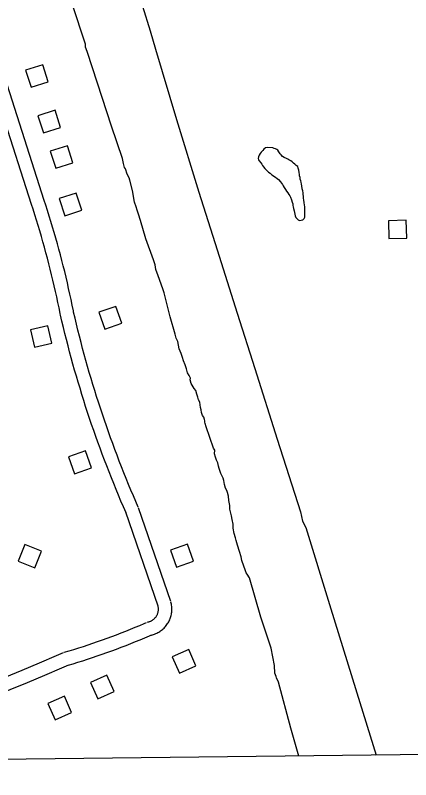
# Model space of a CAD drawing. Extents: x 3683402 to 3721514, y 487807 to 513565.
# Drawn here: x 3691544 to 3692425, y 493222 to 494928 of the extents above; entities that cross this region are included whole.
import ezdxf

# ---------------------------------------------------------------- set-up
doc = ezdxf.new("R2010")
doc.units = 0
for name, color, linetype in [('V-BLDG-OTLN', 7, 'Continuous'), ('V-GRID-FRAM', 7, 'Continuous'), ('V-ROAD-CNTR', 7, 'Continuous'), ('V-TOPO-SHOR', 7, 'Continuous')]:
    doc.layers.add(name, color=color, linetype=linetype)

msp = doc.modelspace()

# ---------------------------------------------------------------- linework, layer by layer
at = {"layer": 'V-BLDG-OTLN'}
for points in [[(3691566.7, 494805.2), (3691578.9, 494767.1), (3691617, 494779.2), (3691604.8, 494817.3)], [(3691594.2, 494703.5), (3691606.4, 494665.4), (3691644.5, 494677.6), (3691632.3, 494715.7)], [(3691621.7, 494624.5), (3691633.9, 494586.4), (3691672, 494598.5), (3691659.8, 494636.6)], [(3691641.6, 494518.7), (3691653.8, 494480.6), (3691691.9, 494492.8), (3691679.7, 494530.9)], [(3692416.7, 494430.5), (3692415.6, 494470.5), (3692375.7, 494469.4), (3692376.7, 494429.5)], [(3691730.2, 494265.2), (3691743.2, 494227.3), (3691781.1, 494240.4), (3691768, 494278.2)], [(3691625.1, 494195.7), (3691616.3, 494234.7), (3691577.3, 494225.9), (3691586.1, 494186.9)], [(3691713.6, 493917.9), (3691700.4, 493955.6), (3691662.6, 493942.4), (3691675.8, 493904.7)], [(3691564.8, 493747), (3691549.8, 493709.8), (3691586.9, 493694.9), (3691601.9, 493732)], [(3691890.1, 493734.3), (3691903.1, 493696.5), (3691941, 493709.5), (3691927.9, 493747.3)], [(3691930.4, 493512.6), (3691893.8, 493496.3), (3691910.1, 493459.8), (3691946.6, 493476)], [(3691747.9, 493455), (3691711.3, 493438.8), (3691727.6, 493402.2), (3691764.1, 493418.5)], [(3691653.1, 493408.2), (3691616.5, 493391.9), (3691632.8, 493355.4), (3691669.3, 493371.6)]]:
    msp.add_lwpolyline(points, close=True, dxfattribs=at)
at = {"layer": 'V-GRID-FRAM'}
msp.add_lwpolyline([(3687448, 511403.5), (3719130.8, 511772.1), (3719350.3, 493590.7), (3687651.7, 493221.8), (3687448, 511403.5)], dxfattribs=at)
at = {"layer": 'V-ROAD-CNTR'}
for points in [[(3691608.2, 494514.4), (3691279.4, 495544.1)], [(3691579.7, 494505.3), (3691515, 494707.7)], [(3691643.8, 494262.1), (3691641.2, 494274.6), (3691638.7, 494287), (3691636, 494299.4), (3691633.3, 494311.7), (3691630.5, 494324.1), (3691627.6, 494336.4), (3691624.6, 494348.7), (3691621.6, 494361), (3691618.5, 494373.3), (3691615.3, 494385.5), (3691612, 494397.8), (3691608.7, 494410), (3691605.2, 494422.2), (3691601.7, 494434.3), (3691598.2, 494446.5), (3691594.5, 494458.6), (3691590.8, 494470.7), (3691587, 494482.8), (3691583.1, 494494.9), (3691579.7, 494505.2)], [(3691673.2, 494268), (3691670.6, 494280.6), (3691668, 494293.2), (3691665.3, 494305.7), (3691662.6, 494318.3), (3691659.7, 494330.8), (3691656.8, 494343.3), (3691653.8, 494355.8), (3691650.7, 494368.3), (3691647.5, 494380.8), (3691644.3, 494393.2), (3691641, 494405.6), (3691637.6, 494418), (3691634.1, 494430.4), (3691630.5, 494442.7), (3691626.9, 494455.1), (3691623.2, 494467.4), (3691619.4, 494479.6), (3691615.6, 494491.9), (3691611.6, 494504.1), (3691608.2, 494514.6)], [(3691818, 493829.7), (3691812.4, 493842.5), (3691806.9, 493855.3), (3691801.5, 493868.2), (3691796.1, 493881), (3691790.9, 493893.9), (3691785.7, 493906.9), (3691780.6, 493919.8), (3691775.5, 493932.8), (3691770.5, 493945.8), (3691765.6, 493958.8), (3691760.8, 493971.9), (3691756, 493985), (3691751.4, 493998.1), (3691746.8, 494011.3), (3691742.2, 494024.5), (3691737.8, 494037.7), (3691733.4, 494050.9), (3691729.1, 494064.1), (3691724.9, 494077.4), (3691720.7, 494090.7), (3691716.7, 494104), (3691712.7, 494117.4), (3691708.7, 494130.7), (3691704.9, 494144.1), (3691701.1, 494157.5), (3691697.4, 494171), (3691693.8, 494184.4), (3691690.3, 494197.9), (3691686.8, 494211.4), (3691683.4, 494224.9), (3691680.1, 494238.4), (3691676.9, 494252), (3691673.7, 494265.6), (3691673.1, 494268.4)], [(3691790.5, 493817.7), (3691784.9, 493830.6), (3691779.3, 493843.6), (3691773.8, 493856.6), (3691768.4, 493869.6), (3691763.1, 493882.7), (3691757.8, 493895.7), (3691752.6, 493908.9), (3691747.5, 493922), (3691742.5, 493935.2), (3691737.5, 493948.4), (3691732.6, 493961.6), (3691727.8, 493974.9), (3691723.1, 493988.1), (3691718.4, 494001.4), (3691713.8, 494014.8), (3691709.3, 494028.1), (3691704.9, 494041.5), (3691700.5, 494054.9), (3691696.3, 494068.4), (3691692.1, 494081.8), (3691687.9, 494095.3), (3691683.9, 494108.8), (3691679.9, 494122.4), (3691676, 494135.9), (3691672.2, 494149.5), (3691668.5, 494163.1), (3691664.8, 494176.7), (3691661.2, 494190.4), (3691657.7, 494204), (3691654.3, 494217.7), (3691651, 494231.4), (3691647.7, 494245.1), (3691644.5, 494258.8), (3691643.8, 494261.7)], [(3691862.1, 493609.5), (3691790.1, 493818.9)], [(3691890.5, 493619.3), (3691818.4, 493828.6)], [(3691844.9, 493544.3), (3691847.1, 493544.7), (3691849.5, 493545.3), (3691851.9, 493546.1), (3691854.3, 493546.9), (3691856.7, 493547.8), (3691859, 493548.9), (3691861.2, 493550), (3691863.4, 493551.2), (3691865.6, 493552.5), (3691867.7, 493553.9), (3691869.7, 493555.4), (3691871.7, 493557), (3691873.6, 493558.6), (3691875.4, 493560.4), (3691877.1, 493562.2), (3691878.8, 493564.1), (3691880.4, 493566), (3691881.9, 493568), (3691883.3, 493570.1), (3691884.7, 493572.3), (3691885.9, 493574.5), (3691887, 493576.7), (3691888.1, 493579), (3691889, 493581.3), (3691889.9, 493583.7), (3691890.6, 493586.1), (3691891.3, 493588.6), (3691891.8, 493591), (3691892.2, 493593.5), (3691892.6, 493596), (3691892.8, 493598.5), (3691892.9, 493601), (3691892.9, 493603.5), (3691892.8, 493606.1), (3691892.6, 493608.6), (3691892.3, 493611.1), (3691891.9, 493613.6), (3691891.4, 493616), (3691890.8, 493618.1)], [(3691838.7, 493573.6), (3691840.3, 493573.9), (3691841.5, 493574.3), (3691842.7, 493574.6), (3691843.9, 493575), (3691845, 493575.5), (3691846.1, 493576), (3691847.3, 493576.5), (3691848.3, 493577.1), (3691849.4, 493577.8), (3691850.4, 493578.5), (3691851.4, 493579.2), (3691852.4, 493580), (3691853.4, 493580.8), (3691854.3, 493581.7), (3691855.1, 493582.6), (3691855.9, 493583.5), (3691856.7, 493584.5), (3691857.5, 493585.5), (3691858.2, 493586.5), (3691858.8, 493587.5), (3691859.4, 493588.6), (3691860, 493589.7), (3691860.5, 493590.9), (3691861, 493592), (3691861.4, 493593.2), (3691861.8, 493594.4), (3691862.1, 493595.6), (3691862.4, 493596.8), (3691862.6, 493598), (3691862.7, 493599.3), (3691862.9, 493600.5), (3691862.9, 493601.8), (3691862.9, 493603), (3691862.9, 493604.2), (3691862.8, 493605.5), (3691862.6, 493606.7), (3691862.4, 493607.9), (3691862.1, 493609.2), (3691861.8, 493610.7)], [(3691652.9, 493506.2), (3691663.7, 493509.4), (3691674.3, 493512.6), (3691685, 493516), (3691695.6, 493519.4), (3691706.2, 493522.9), (3691716.8, 493526.5), (3691727.3, 493530.1), (3691737.8, 493533.9), (3691748.3, 493537.7), (3691758.8, 493541.5), (3691769.2, 493545.5), (3691779.6, 493549.5), (3691790, 493553.6), (3691800.4, 493557.8), (3691810.7, 493562), (3691821, 493566.3), (3691831.3, 493570.7), (3691835.9, 493572.7)], [(3691661.5, 493477.4), (3691672.3, 493480.7), (3691683.2, 493484), (3691694.1, 493487.4), (3691704.9, 493490.9), (3691715.7, 493494.5), (3691726.5, 493498.1), (3691737.2, 493501.8), (3691747.9, 493505.6), (3691758.6, 493509.5), (3691769.3, 493513.4), (3691779.9, 493517.5), (3691790.5, 493521.5), (3691801.1, 493525.7), (3691811.7, 493530), (3691822.2, 493534.3), (3691832.7, 493538.7), (3691843.1, 493543.2), (3691847.8, 493545.2)], [(3691366.8, 493386.7), (3691405.4, 493402.5), (3691443.9, 493418.4), (3691482.3, 493434.4), (3691520.7, 493450.4), (3691559.1, 493466.5), (3691597.5, 493482.7), (3691635.8, 493499), (3691651.3, 493505.6)], [(3691378.2, 493358.9), (3691416.8, 493374.8), (3691455.3, 493390.7), (3691493.8, 493406.7), (3691532.3, 493422.8), (3691570.8, 493438.9), (3691609.2, 493455.1), (3691647.6, 493471.4), (3691663.1, 493478)]]:
    msp.add_lwpolyline(points, dxfattribs=at)
at = {"layer": 'V-TOPO-SHOR'}
for points in [[(3691928, 494130), (3691925.2, 494139.1), (3691922.2, 494147.7), (3691919, 494156.4), (3691916.4, 494164), (3691913.2, 494173.3), (3691909.4, 494183.3), (3691907.4, 494191.3), (3691906.3, 494199.6), (3691902.7, 494207.2), (3691899.9, 494216.3), (3691889.3, 494254.6), (3691875.7, 494308.7), (3691872.7, 494317.2), (3691862.4, 494346.1), (3691857.3, 494360.3), (3691855.3, 494370.7), (3691851.5, 494382.3), (3691834.5, 494429.2), (3691822.5, 494470.1), (3691818.2, 494483.6), (3691815.6, 494492.7), (3691813.2, 494500.5), (3691809.1, 494510.7), (3691805, 494536.5), (3691799.2, 494560), (3691797.5, 494565.3), (3691792.8, 494573.3), (3691789.1, 494585.3), (3691787.4, 494587.9), (3691785, 494597.2), (3691782.9, 494608.4), (3691758.2, 494680.3), (3691727, 494776.3), (3691704, 494847), (3691699.9, 494856.3), (3691700.1, 494863.2), (3691670.3, 494953.3)], [(3691966.5, 494020), (3691966.2, 494022.6), (3691965.4, 494025.7), (3691963.9, 494031.2), (3691961.1, 494035), (3691959.2, 494041), (3691958.3, 494047.1), (3691956.8, 494052.2), (3691955.7, 494058.3), (3691954.8, 494064.7), (3691952.3, 494069.3), (3691950.7, 494075.4), (3691948.6, 494082.6), (3691946.2, 494090.2), (3691942.4, 494094.9), (3691938.3, 494102.5), (3691936.2, 494105.7), (3691933.8, 494114.1), (3691934, 494117.9), (3691931.7, 494124.1), (3691928, 494130), (3691925.2, 494139.1), (3691922.2, 494147.7), (3691919, 494156.4), (3691916.4, 494164), (3691913.2, 494173.3), (3691909.4, 494183.3), (3691907.4, 494191.3), (3691906.3, 494199.6), (3691902.7, 494207.2), (3691899.9, 494216.3), (3691889.3, 494254.6), (3691875.7, 494308.7), (3691872.7, 494317.2), (3691862.4, 494346.1), (3691857.3, 494360.3), (3691855.3, 494370.7), (3691851.5, 494382.3), (3691834.5, 494429.2), (3691822.5, 494470.1), (3691818.2, 494483.6), (3691815.6, 494492.7), (3691813.2, 494500.5), (3691809.1, 494510.7), (3691805, 494536.5), (3691799.2, 494560), (3691797.5, 494565.3), (3691792.8, 494573.3), (3691789.1, 494585.3), (3691787.4, 494587.9), (3691785, 494597.2), (3691782.9, 494608.4), (3691758.2, 494680.3), (3691727, 494776.3), (3691704, 494847), (3691699.9, 494856.3), (3691700.1, 494863.2), (3691670.3, 494953.3)], [(3691827.6, 494947.8), (3691844.2, 494893.2), (3691856.5, 494852), (3691902.9, 494695.4), (3691953.1, 494533), (3691993.7, 494404.2), (3692038.8, 494262.9), (3692077.5, 494139.4), (3692128, 493981.7), (3692180, 493819.7), (3692184.4, 493798.9), (3692191.4, 493785), (3692244.1, 493612.8), (3692305.4, 493415.9), (3692348.5, 493276.5)], [(3692105.2, 494633.1), (3692101.9, 494631.7), (3692098.2, 494628.9), (3692095.4, 494625.7), (3692092.2, 494622.4), (3692089.4, 494619.4), (3692087.4, 494615.5), (3692086.1, 494611.8), (3692085.6, 494608.5), (3692086.3, 494605.5), (3692087.7, 494602.8), (3692090.9, 494598.5), (3692093.3, 494595.3), (3692095.3, 494592.4), (3692097.3, 494589.8), (3692100.3, 494585.6), (3692103.1, 494582.6), (3692106, 494580.2), (3692108.4, 494578), (3692112.1, 494575.2), (3692115.1, 494572.8), (3692117.5, 494570.9), (3692120.4, 494569.1), (3692123.9, 494566.8), (3692127.8, 494563.9), (3692130.6, 494561.4), (3692134.8, 494556.2), (3692137.6, 494553), (3692139.4, 494550.3), (3692141, 494547.5), (3692143.4, 494543.7), (3692146.2, 494538.8), (3692148.5, 494535.2), (3692151.1, 494531.6), (3692154, 494527.8), (3692155.9, 494524.6), (3692157.5, 494521.8), (3692159.8, 494515.9), (3692161.4, 494510.9), (3692162.3, 494506.7), (3692162.8, 494503.2), (3692163.3, 494500), (3692164.1, 494496.9), (3692165.4, 494491.4), (3692166.3, 494487.4), (3692167, 494484.1), (3692168.1, 494479.9), (3692169.3, 494476.7), (3692171.9, 494473.7), (3692174.3, 494471.2), (3692177.6, 494470), (3692181.4, 494470.8), (3692184.8, 494471.5), (3692187.8, 494474.3), (3692189.1, 494477.6), (3692189.6, 494481.1), (3692189.7, 494484.9), (3692189.6, 494489), (3692189.6, 494494), (3692189.7, 494497.8), (3692189.2, 494501.1), (3692188.4, 494504.3), (3692188, 494510.1), (3692187.5, 494514.9), (3692186.6, 494519.3), (3692186.3, 494523.7), (3692185.8, 494528.3), (3692185.5, 494531.6), (3692184.6, 494536.2), (3692183.7, 494540.8), (3692182.6, 494546.9), (3692181.9, 494550.7), (3692181.2, 494555.3), (3692180.5, 494558.2), (3692179.3, 494562.4), (3692178.6, 494566), (3692177.7, 494569.3), (3692177.3, 494572.5), (3692176.8, 494577.1), (3692176, 494582.5), (3692174.8, 494586.7), (3692173.7, 494590.1), (3692170.4, 494592.6), (3692166.8, 494595.5), (3692163.9, 494597.8), (3692160.9, 494600.8), (3692158.2, 494602.8), (3692154, 494605.4), (3692151.3, 494607), (3692148.6, 494608.5), (3692143.1, 494610.7), (3692139.8, 494612.5), (3692136.4, 494616.1), (3692134.2, 494618.7), (3692131.2, 494623.4), (3692129.2, 494626.5), (3692126.7, 494628.3), (3692123.9, 494629.8), (3692120.6, 494630.8), (3692117.7, 494631.9), (3692105.2, 494633.1)], [(3692176, 493274.5), (3692158.1, 493337), (3692130.6, 493439.6), (3692126.5, 493449.3), (3692125.4, 493452.5), (3692122.8, 493459.3), (3692121.7, 493476.8), (3692113.9, 493515.3), (3692091.5, 493584.9), (3692065.9, 493672.3), (3692060.4, 493680.5), (3692058.5, 493683.3), (3692056.8, 493688.3), (3692049, 493711.2), (3692047.5, 493719.4), (3692043.8, 493731.5), (3692039.3, 493745.4), (3692035.9, 493755.6), (3692034.8, 493761.5), (3692032, 493771.2), (3692029.4, 493783.1), (3692029.2, 493792), (3692027.6, 493802.4), (3692025.5, 493811), (3692023.7, 493819.3), (3692022.4, 493825.4), (3692022, 493833.5), (3692020, 493845.1), (3692018.9, 493854.4), (3692017.2, 493862.9), (3692015.3, 493867.5), (3692012.3, 493872.4), (3692009.9, 493880.9), (3692009, 493889.5), (3692006.9, 493895), (3692001.7, 493905.4), (3691998.3, 493916.6), (3691996.6, 493921.3), (3691995.1, 493928.7), (3691992.5, 493934.6), (3691990.1, 493941.6), (3691987.6, 493949.2), (3691988.4, 493957.4), (3691985.6, 493962.1), (3691969.3, 494009.4), (3691967.3, 494017.1), (3691966.5, 494020), (3691966.2, 494022.6), (3691965.4, 494025.7), (3691963.9, 494031.2), (3691961.1, 494035), (3691959.2, 494041), (3691958.3, 494047.1), (3691956.8, 494052.2), (3691955.7, 494058.3), (3691954.8, 494064.7), (3691952.3, 494069.3), (3691950.7, 494075.4), (3691948.6, 494082.6), (3691946.2, 494090.2), (3691942.4, 494094.9), (3691938.3, 494102.5), (3691936.2, 494105.7), (3691933.8, 494114.1), (3691934, 494117.9), (3691931.7, 494124.1), (3691928, 494130)], [(3692176, 493274.5), (3692158.1, 493337), (3692130.6, 493439.6), (3692126.5, 493449.3), (3692125.4, 493452.5), (3692122.8, 493459.3), (3692121.7, 493476.8), (3692113.9, 493515.3), (3692091.5, 493584.9), (3692065.9, 493672.3), (3692060.4, 493680.5), (3692058.5, 493683.3), (3692056.8, 493688.3), (3692049, 493711.2), (3692047.5, 493719.4), (3692043.8, 493731.5), (3692039.3, 493745.4), (3692035.9, 493755.6), (3692034.8, 493761.5), (3692032, 493771.2), (3692029.4, 493783.1), (3692029.2, 493792), (3692027.6, 493802.4), (3692025.5, 493811), (3692023.7, 493819.3), (3692022.4, 493825.4), (3692022, 493833.5), (3692020, 493845.1), (3692018.9, 493854.4), (3692017.2, 493862.9), (3692015.3, 493867.5), (3692012.3, 493872.4), (3692009.9, 493880.9), (3692009, 493889.5), (3692006.9, 493895), (3692001.7, 493905.4), (3691998.3, 493916.6), (3691996.6, 493921.3), (3691995.1, 493928.7), (3691992.5, 493934.6), (3691990.1, 493941.6), (3691987.6, 493949.2), (3691988.4, 493957.4), (3691985.6, 493962.1), (3691969.3, 494009.4), (3691967.3, 494017.1), (3691966.5, 494020)]]:
    msp.add_lwpolyline(points, dxfattribs=at)

doc.saveas('drawing.dxf')
